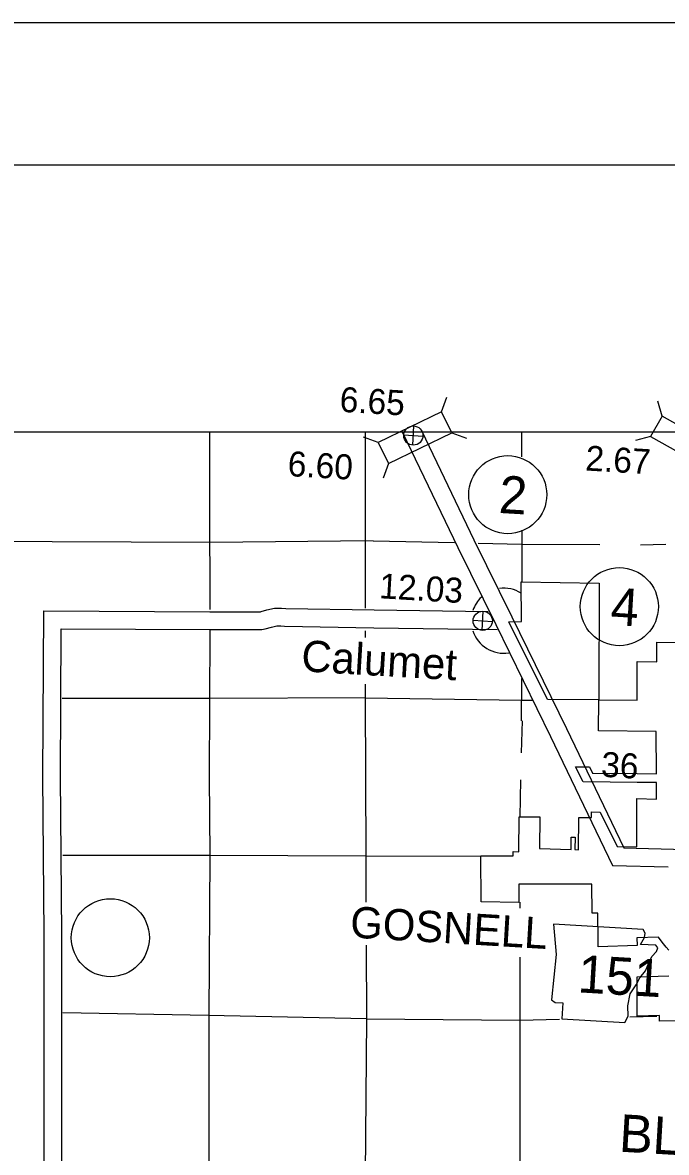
# Model space of a CAD drawing. Extents: x 1366406 to 1373462, y 376856 to 381998.
# Drawn here: x 1367892.3 to 1368068.6, y 380963.4 to 381272.9 of the extents above; entities that cross this region are included whole.
import ezdxf

# ---------------------------------------------------------------- set-up
doc = ezdxf.new("R2010")
doc.units = 0
for name, color, linetype in [('10', 7, 'Continuous'), ('20', 7, 'Continuous'), ('21', 7, 'Continuous'), ('24', 7, 'Continuous'), ('25', 7, 'Continuous'), ('26', 7, 'Continuous'), ('27', 7, 'Continuous'), ('4', 7, 'Continuous'), ('5', 7, 'Continuous'), ('58', 7, 'Continuous'), ('6', 7, 'Continuous'), ('R_Border', 7, 'Continuous'), ('R_No Plot', 7, 'Continuous')]:
    doc.layers.add(name, color=color, linetype=linetype)

msp = doc.modelspace()

# ---------------------------------------------------------------- linework, layer by layer
at = {"layer": '10'}
for points in [[(1367996.37, 381160.6), (1368011.51, 381129.09), (1368021.88, 381107.98)], [(1368001.6, 381160.96), (1368015.89, 381131.21), (1368026.24, 381110.12)], [(1367898.34, 380926.75), (1367898.23, 380980.42), (1367898.21, 381023.1), (1367897.84, 381066.35), (1367898.1, 381111.75), (1367943.59, 381111.51), (1367956.58, 381111.53), (1367957.41, 381111.51), (1367957.62, 381111.55), (1367959.21, 381112.02), (1367961.31, 381112.51), (1367963.24, 381112.53), (1367964.35, 381112.42), (1367988.56, 381112)], [(1367988.56, 381112), (1368019.8, 381111.54)], [(1367903.2, 380926.74), (1367903.09, 380980.42), (1367903.07, 381023.13), (1367902.7, 381066.36), (1367902.93, 381106.86), (1367943.58, 381106.65), (1367956.55, 381106.67), (1367957.78, 381106.65), (1367958.71, 381106.81), (1367960.45, 381107.31), (1367961.9, 381107.66), (1367963.01, 381107.67), (1367964.06, 381107.56), (1367988.48, 381107.14)], [(1367988.49, 381107.14), (1368022.26, 381106.65)], [(1368021.88, 381107.98), (1368036.86, 381077.38), (1368053.85, 381042.05), (1368069.03, 381041.63)], [(1368026.24, 381110.12), (1368041.23, 381079.5), (1368056.94, 381046.83), (1368073.92, 381046.36)]]:
    msp.add_lwpolyline(points, dxfattribs=at)
at = {"layer": '20'}
for p, q in [((1368007.04, 381166.25), (1368008.45, 381170.28)), ((1368067.39, 381165.11), (1368066.25, 381169.23)), ((1368009.81, 381160.47), (1368013.85, 381159.05)), ((1367989.69, 381157.91), (1367985.65, 381159.33)), ((1368064.24, 381159.53), (1368060.12, 381158.38)), ((1367992.47, 381152.13), (1367991.05, 381148.1))]:
    msp.add_line(p, q, dxfattribs=at)
for points in [[(1367992.47, 381152.13), (1368009.81, 381160.47), (1368007.04, 381166.25), (1367989.69, 381157.91)], [(1368084.15, 381155.65), (1368067.39, 381165.11), (1368064.24, 381159.53), (1368081, 381150.06)]]:
    msp.add_lwpolyline(points, close=True, dxfattribs=at)
at = {"layer": '21'}
msp.add_lwpolyline([(1368037.63, 381025.94), (1368038.38, 381017.66), (1368037.1, 381005.24), (1368038.15, 381004.49), (1368040.2, 381004.37), (1368039.95, 380999.99), (1368057.18, 380998.98), (1368058.11, 381000.71), (1368058, 381003.6), (1368058.61, 381006.86), (1368060.27, 381009.37), (1368061.34, 381011.23), (1368062.83, 381013.2), (1368063.78, 381015.34), (1368064.56, 381017.08), (1368065.88, 381018.51), (1368066.21, 381019.45), (1368065.71, 381020.17), (1368061.47, 381020.41), (1368062.54, 381022.27), (1368062.75, 381023.5), (1368062.23, 381024.48)], close=True, dxfattribs=at)
at = {"layer": '24'}
for start, end in [(57.8387, 97.7702), (133.5477, 161.6137), (197.7936, 279.0377)]:
    msp.add_arc((1368024.06, 381109.05), 8.91, start, end, dxfattribs=at)
at = {"layer": '26'}
for p, q in [((1367996.67, 381159.93), (1368001.92, 381159.62)), ((1367999.14, 381157.14), (1367999.45, 381162.4)), ((1368018.14, 381106.4), (1368018.45, 381111.65)), ((1368015.66, 381109.18), (1368020.92, 381108.87))]:
    msp.add_line(p, q, dxfattribs=at)
for centre in [(1367999.3, 381159.77), (1368018.29, 381109.03)]:
    msp.add_circle(centre, 2.63, dxfattribs=at)
at = {"layer": '27'}
for centre in [(1368025.13, 381143.58), (1368055.69, 381112.91), (1367916.35, 381022.24)]:
    msp.add_circle(centre, 10.69, dxfattribs=at)
at = {"layer": '4'}
for points in [[(1367903.31, 381044.82), (1367943.58, 381044.86), (1367986.28, 381044.7)], [(1367986.28, 381044.7), (1368017.8, 381044.53)]]:
    msp.add_lwpolyline(points, dxfattribs=at)
at = {"layer": '5'}
for points in [[(1367943.45, 381160.75), (1367943.51, 381141.22), (1367943.55, 381112.1)], [(1367986.13, 381160.71), (1367986.11, 381130.89), (1367986.12, 381112.46)], [(1368028.88, 381160.63), (1368028.9, 381153.92)], [(1368028.97, 381133.88), (1368029.01, 381119.83)], [(1367988.31, 381130.93), (1367943.71, 381130.47), (1367900.43, 381130.64), (1367869.99, 381130.71)], [(1367988.31, 381130.93), (1368010.6, 381130.45)], [(1368017.06, 381130.32), (1368028.98, 381130.06), (1368050.34, 381129.96)], [(1368061.49, 381129.86), (1368068.42, 381130.03)], [(1367943.55, 381106.43), (1367943.41, 381066.32), (1367943.58, 381044.86)], [(1367986.13, 381106.33), (1367986.13, 381104.43)], [(1368028.92, 381093.2), (1368028.82, 381081.64)], [(1367986.14, 381091.65), (1367986.14, 381087.95), (1367986.28, 381044.7), (1367986.32, 381031.98)], [(1367986.14, 381087.95), (1367943.67, 381087.78), (1367903.17, 381087.78)], [(1367986.14, 381087.95), (1368028.93, 381087.27), (1368031.78, 381087.27)], [(1368029.05, 381081.63), (1368028.84, 381072.86)], [(1368028.66, 381065.49), (1368028.42, 381055.27)], [(1367943.58, 381044.86), (1367943.35, 381000.88), (1367943.33, 380958.4), (1367943.06, 380915.52), (1367943.2, 380900.26)], [(1368028.47, 381031.97), (1368028.48, 381030.29)], [(1367986.36, 381020.18), (1367986.44, 381000.02), (1367986.09, 380957.3), (1367985.99, 380914.25), (1367985.97, 380904.38)], [(1368028.48, 381016.08), (1368028.49, 380999.7), (1368028.42, 380956.89), (1368028.33, 380940.26)], [(1368028.48, 381016.91), (1368028.48, 381016.08)], [(1367986.44, 381000.02), (1367943.26, 381000.9), (1367903.37, 381001.7)], [(1367986.44, 381000.02), (1368028.47, 380999.64), (1368039.27, 380999.96)], [(1368058.53, 381000.54), (1368065.94, 381000.77)]]:
    msp.add_lwpolyline(points, dxfattribs=at)
at = {"layer": '6'}
for points in [[(1368028.77, 381119.71), (1368050.16, 381119.37)], [(1368028.89, 381109.02), (1368028.77, 381119.71)], [(1368050.16, 381119.37), (1368050.05, 381087.37)], [(1368025.47, 381108.79), (1368028.89, 381108.81)], [(1368035.99, 381087.51), (1368025.47, 381108.79)], [(1368028.89, 381108.81), (1368028.89, 381109.02)], [(1368050.05, 381087.37), (1368060.54, 381087.28), (1368060.59, 381097.88), (1368065.94, 381097.82), (1368065.98, 381103.16), (1368071.35, 381103.1), (1368071.33, 381100.43), (1368071.3, 381096.85), (1368071.28, 381094.3), (1368071.27, 381093.68), (1368081.94, 381093.61), (1368081.89, 381087.1)], [(1368069.28, 381018.87), (1368068.55, 381019.66), (1368067.79, 381020.55), (1368066.89, 381021.72), (1368066.45, 381022.37), (1368060.52, 381022.19), (1368060.53, 381020.08), (1368049.87, 381019.75), (1368049.86, 381021.85), (1368049.82, 381028.98), (1368048.22, 381028.93), (1368048.18, 381036.95), (1368028.19, 381036.89), (1368028.19, 381031.92), (1368017.82, 381032.04), (1368017.8, 381044.65), (1368026.6, 381044.64), (1368026.6, 381045.82), (1368028.2, 381045.8), (1368028.28, 381055.37), (1368033.93, 381055.31), (1368033.86, 381046.7), (1368042.46, 381046.4), (1368042.48, 381049.81), (1368043.55, 381049.79), (1368043.53, 381046.37), (1368044.53, 381046.33), (1368044.56, 381055.18), (1368048.03, 381055.14), (1368048.04, 381056.69), (1368050.42, 381056.66), (1368055.07, 381047.2), (1368060.52, 381047.14), (1368060.52, 381060.34), (1368065.87, 381060.19), (1368065.85, 381064.73), (1368060.53, 381064.79), (1368045.74, 381064.95), (1368043.69, 381069.07), (1368047.5, 381069.04), (1368048.36, 381067.31), (1368060.53, 381067.18), (1368065.84, 381067.12), (1368065.79, 381078.69), (1368049.97, 381078.93), (1368050.05, 381087.37)], [(1368050.05, 381087.37), (1368035.99, 381087.51)], [(1368071.26, 380999.52), (1368066.72, 380999.4), (1368066.69, 381000.98), (1368060.53, 381000.79), (1368060.53, 381011.56), (1368069.23, 381011.77)]]:
    msp.add_lwpolyline(points, dxfattribs=at)
at = {"layer": 'R_Border'}
msp.add_line((1367815.86, 381233.92), (1370977.66, 381233.92), dxfattribs=at)
at = {"layer": 'R_No Plot'}
msp.add_line((1367691.85, 381272.86), (1371025.18, 381272.86), dxfattribs=at)
msp.add_lwpolyline([(1367691.79, 381272.86), (1371025.18, 381272.86), (1371025.18, 379139.49), (1367691.79, 379139.49)], close=True, dxfattribs=at)
msp.add_lwpolyline([(1367869.99, 380474.3), (1367869.99, 381160.75), (1368650.02, 381160.75), (1368650.02, 380474.3), (1367869.99, 380474.3)], dxfattribs=at)

# ---------------------------------------------------------------- texts
at = {"layer": '21'}
msp.add_text('151', height=10.264, rotation=356.6294, dxfattribs=at).set_placement((1368044.15, 381007.3))
at = {"layer": '24'}
msp.add_text('Calumet', height=8.554, rotation=356.6294, dxfattribs=at).set_placement((1367968.47, 381095.23))
at = {"layer": '25'}
for s, p in [('6.65', (1367978.99, 381166.29)), ('12.03', (1367989.83, 381115.22))]:
    msp.add_text(s, height=6.843, rotation=356.6294, dxfattribs=at).set_placement(p)
at = {"layer": '27'}
for s, p in [('2', (1368022.53, 381138.59)), ('4', (1368053.1, 381107.92))]:
    msp.add_text(s, height=10.26, rotation=356.6294, dxfattribs=at).set_placement(p)
at = {"layer": '5'}
msp.add_text('36', height=6.843, rotation=356.6294, dxfattribs=at).set_placement((1368050.57, 381066.36))
at = {"layer": '58'}
for s, p in [('2.67', (1368046.25, 381150.21)), ('6.60', (1367964.77, 381148.7))]:
    msp.add_text(s, height=6.843, rotation=356.6294, dxfattribs=at).set_placement(p)
at = {"layer": '6'}
for s, height, p in [('GOSNELL', 8.554, (1367981.84, 381022.32)), ('BLYTHEVILLE', 10.2643, (1368055.45, 380963.67))]:
    msp.add_text(s, height=height, rotation=356.6294, dxfattribs=at).set_placement(p)

doc.saveas('drawing.dxf')
